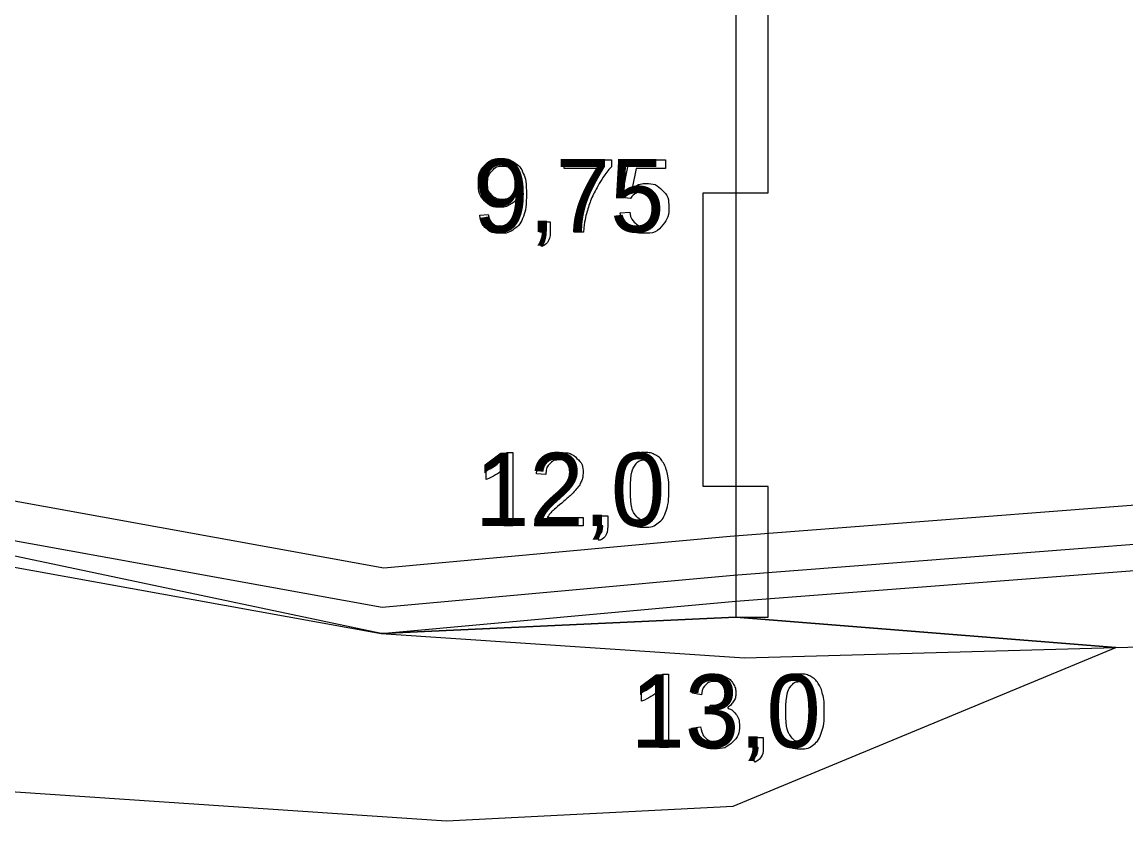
# Model space of a CAD drawing. Extents: x 700746 to 706058, y 6570320 to 6580460.
# Drawn here: x 704197.1 to 704281.7, y 6575757.7 to 6575818.9 of the extents above; entities that cross this region are included whole.
import ezdxf

# ---------------------------------------------------------------- set-up
doc = ezdxf.new("R2010")
doc.units = 0
for name, color, linetype in [('Default', 7, 'Continuous'), ('GEOLPUNKT', 7, 'Continuous'), ('illumineerimisjooned', 7, 'Continuous'), ('PIIR', 7, 'Continuous'), ('Plokid', 7, 'Continuous'), ('Täide', 7, 'Continuous')]:
    doc.layers.add(name, color=color, linetype=linetype)

msp = doc.modelspace()

# ---------------------------------------------------------------- linework, layer by layer
at = {"layer": 'Default'}
msp.add_lwpolyline([(704079.759, 6575803.955), (704101.634, 6575798.065), (704137.859, 6575789.708), (704176.342, 6575780.829), (704224.62, 6575772.088), (704251.777, 6575773.341), (704280.891, 6575771.027)], dxfattribs=at)
at = {"layer": 'GEOLPUNKT'}
for points in [[(704251.777, 6575903.341), (704251.777, 6575773.341)], [(704238.641, 6575807.695), (704238.641, 6575808.356), (704242.264, 6575808.356), (704242.264, 6575807.821)], [(704241.381, 6575807.695), (704238.641, 6575807.695)], [(704243.711, 6575805.394), (704243.067, 6575805.479), (704243.609, 6575808.356), (704246.392, 6575808.356), (704246.392, 6575807.699), (704244.158, 6575807.699), (704243.857, 6575806.196)], [(704242.943, 6575804.297), (704243.664, 6575804.357)], [(704232.174, 6575804.126), (704232.836, 6575804.186)], [(704236.792, 6575802.829), (704236.792, 6575803.61), (704237.573, 6575803.61), (704237.573, 6575802.829)], [(704237.181, 6575802.829), (704236.792, 6575802.829)], [(704240.13, 6575802.829), (704239.422, 6575802.829)], [(704236.938, 6575801.719), (704236.745, 6575802.013)], [(704234.279, 6575785.95), (704234.722, 6575785.95), (704234.722, 6575780.329)], [(704232.661, 6575783.88), (704232.661, 6575784.545)], [(704234.722, 6575780.329), (704234.035, 6575780.329), (704234.035, 6575784.709)], [(704237.232, 6575784.26), (704236.523, 6575784.332)], [(704240.096, 6575780.99), (704240.096, 6575780.329), (704236.395, 6575780.329)], [(704237.351, 6575780.99), (704240.096, 6575780.99)], [(704241.206, 6575780.329), (704241.206, 6575781.11), (704241.987, 6575781.11), (704241.987, 6575780.329)], [(704241.594, 6575780.329), (704241.206, 6575780.329)], [(704241.351, 6575779.219), (704241.159, 6575779.513)], [(704246.187, 6575768.985), (704246.63, 6575768.985), (704246.63, 6575763.364)], [(704244.568, 6575766.915), (704244.568, 6575767.58)], [(704246.63, 6575763.364), (704245.942, 6575763.364), (704245.942, 6575767.744)], [(704249.152, 6575767.41), (704248.465, 6575767.534)], [(704249.752, 6575766.018), (704249.828, 6575766.62)], [(704248.397, 6575764.849), (704249.084, 6575764.939)], [(704253.113, 6575763.364), (704253.113, 6575764.145), (704253.894, 6575764.145), (704253.894, 6575763.364)], [(704253.502, 6575763.364), (704253.113, 6575763.364)], [(704253.258, 6575762.254), (704253.066, 6575762.548)]]:
    msp.add_lwpolyline(points, dxfattribs=at)
for points in [[(704254.277, 6575831.841), (704251.777, 6575831.841), (704251.777, 6575805.841), (704254.277, 6575805.841)], [(704249.277, 6575805.841), (704251.777, 6575805.841), (704251.777, 6575783.341), (704249.277, 6575783.341)], [(704254.277, 6575783.341), (704251.777, 6575783.341), (704251.777, 6575773.341), (704254.277, 6575773.341)]]:
    msp.add_lwpolyline(points, close=True, dxfattribs=at)
for points in [[(704232.836, 6575804.186), (704232.92, 6575803.719), (704233.156, 6575803.509), (704233.393, 6575803.298), (704233.763, 6575803.298), (704234.079, 6575803.298), (704234.319, 6575803.444), (704234.558, 6575803.589), (704234.71, 6575803.832), (704234.862, 6575804.074), (704234.965, 6575804.487), (704235.068, 6575804.9), (704235.068, 6575805.328), (704235.068, 6575805.374), (704235.064, 6575805.465), (704234.858, 6575805.137), (704234.501, 6575804.932), (704234.144, 6575804.728), (704233.728, 6575804.728), (704233.033, 6575804.728), (704232.553, 6575805.232), (704232.072, 6575805.736), (704232.072, 6575806.56), (704232.072, 6575807.412), (704232.574, 6575807.931), (704233.075, 6575808.45), (704233.831, 6575808.45), (704234.377, 6575808.45), (704234.829, 6575808.156), (704235.281, 6575807.862), (704235.516, 6575807.318), (704235.751, 6575806.774), (704235.751, 6575805.743), (704235.751, 6575804.67), (704235.518, 6575804.035), (704235.285, 6575803.399), (704234.825, 6575803.067), (704234.365, 6575802.735), (704233.747, 6575802.735), (704233.09, 6575802.735), (704232.674, 6575803.1), (704232.258, 6575803.465), (704232.174, 6575804.126)], [(704234.987, 6575806.595), (704234.987, 6575807.187), (704234.674, 6575807.535), (704234.36, 6575807.882), (704233.916, 6575807.882), (704233.456, 6575807.882), (704233.118, 6575807.508), (704232.78, 6575807.134), (704232.78, 6575806.538), (704232.78, 6575806.003), (704233.101, 6575805.668), (704233.422, 6575805.334), (704233.897, 6575805.334), (704234.373, 6575805.334), (704234.68, 6575805.668), (704234.987, 6575806.003), (704234.987, 6575806.595)], [(704239.422, 6575802.829), (704239.433, 6575803.489), (704239.681, 6575804.425), (704239.93, 6575805.361), (704240.394, 6575806.23), (704240.858, 6575807.099), (704241.381, 6575807.695)], [(704242.264, 6575807.821), (704241.73, 6575807.252), (704241.205, 6575806.308), (704240.68, 6575805.365), (704240.394, 6575804.368), (704240.187, 6575803.665), (704240.13, 6575802.829)], [(704243.857, 6575806.196), (704244.361, 6575806.546), (704244.915, 6575806.546), (704245.648, 6575806.546), (704246.152, 6575806.038), (704246.656, 6575805.529), (704246.656, 6575804.73), (704246.656, 6575803.97), (704246.213, 6575803.415), (704245.675, 6575802.735), (704244.742, 6575802.735), (704243.978, 6575802.735), (704243.495, 6575803.163), (704243.012, 6575803.59), (704242.943, 6575804.297)], [(704243.664, 6575804.357), (704243.745, 6575803.829), (704244.036, 6575803.564), (704244.327, 6575803.298), (704244.742, 6575803.298), (704245.242, 6575803.298), (704245.584, 6575803.673), (704245.927, 6575804.049), (704245.927, 6575804.669), (704245.927, 6575805.259), (704245.598, 6575805.6), (704245.269, 6575805.94), (704244.731, 6575805.94), (704244.397, 6575805.94), (704244.13, 6575805.788), (704243.864, 6575805.636), (704243.711, 6575805.394)], [(704236.745, 6575802.013), (704236.963, 6575802.109), (704237.066, 6575802.295), (704237.17, 6575802.48), (704237.181, 6575802.829)], [(704237.573, 6575802.829), (704237.573, 6575802.396), (704237.421, 6575802.13), (704237.269, 6575801.864), (704236.938, 6575801.719)], [(704232.661, 6575784.545), (704233.237, 6575784.816), (704233.669, 6575785.202), (704234.1, 6575785.587), (704234.279, 6575785.95)], [(704236.523, 6575784.332), (704236.596, 6575785.122), (704237.07, 6575785.536), (704237.543, 6575785.95), (704238.342, 6575785.95), (704239.148, 6575785.95), (704239.618, 6575785.503), (704240.088, 6575785.057), (704240.088, 6575784.396), (704240.088, 6575784.06), (704239.95, 6575783.736), (704239.813, 6575783.411), (704239.494, 6575783.053), (704239.176, 6575782.694), (704238.436, 6575782.067), (704237.817, 6575781.548), (704237.642, 6575781.363), (704237.466, 6575781.177), (704237.351, 6575780.99)], [(704243.007, 6575783.09), (704243.007, 6575784.083), (704243.211, 6575784.689), (704243.416, 6575785.296), (704243.818, 6575785.623), (704244.221, 6575785.95), (704244.832, 6575785.95), (704245.282, 6575785.95), (704245.623, 6575785.769), (704245.964, 6575785.587), (704246.184, 6575785.246), (704246.404, 6575784.904), (704246.53, 6575784.413), (704246.656, 6575783.923), (704246.656, 6575783.09), (704246.656, 6575782.106), (704246.454, 6575781.499), (704246.252, 6575780.893), (704245.849, 6575780.564), (704245.446, 6575780.235), (704244.832, 6575780.235), (704244.022, 6575780.235), (704243.561, 6575780.813), (704243.007, 6575781.514), (704243.007, 6575783.09)], [(704236.395, 6575780.329), (704236.388, 6575780.577), (704236.476, 6575780.807), (704236.617, 6575781.185), (704236.929, 6575781.552), (704237.241, 6575781.918), (704237.828, 6575782.399), (704238.739, 6575783.148), (704239.059, 6575783.585), (704239.379, 6575784.022), (704239.379, 6575784.413), (704239.379, 6575784.821), (704239.087, 6575785.102), (704238.796, 6575785.382), (704238.326, 6575785.382), (704237.831, 6575785.382), (704237.533, 6575785.085), (704237.236, 6575784.787), (704237.232, 6575784.26)], [(704243.716, 6575783.09), (704243.716, 6575781.709), (704244.037, 6575781.254), (704244.359, 6575780.798), (704244.832, 6575780.798), (704245.304, 6575780.798), (704245.626, 6575781.256), (704245.948, 6575781.713), (704245.948, 6575783.09), (704245.948, 6575784.473), (704245.627, 6575784.928), (704245.305, 6575785.382), (704244.824, 6575785.382), (704244.352, 6575785.382), (704244.069, 6575784.981), (704243.716, 6575784.469), (704243.716, 6575783.09)], [(704234.035, 6575784.709), (704233.787, 6575784.472), (704233.384, 6575784.235), (704232.981, 6575783.999), (704232.661, 6575783.88)], [(704241.159, 6575779.513), (704241.377, 6575779.609), (704241.48, 6575779.795), (704241.583, 6575779.98), (704241.594, 6575780.329)], [(704241.987, 6575780.329), (704241.987, 6575779.896), (704241.835, 6575779.63), (704241.682, 6575779.364), (704241.351, 6575779.219)], [(704244.568, 6575767.58), (704245.144, 6575767.851), (704245.576, 6575768.236), (704246.007, 6575768.622), (704246.187, 6575768.985)], [(704248.465, 6575767.534), (704248.591, 6575768.225), (704249.038, 6575768.605), (704249.485, 6575768.985), (704250.15, 6575768.985), (704250.609, 6575768.985), (704250.995, 6575768.789), (704251.381, 6575768.592), (704251.585, 6575768.253), (704251.79, 6575767.913), (704251.79, 6575767.532), (704251.79, 6575767.17), (704251.595, 6575766.872), (704251.4, 6575766.575), (704251.018, 6575766.399), (704251.515, 6575766.285), (704251.789, 6575765.924), (704252.063, 6575765.563), (704252.063, 6575765.022), (704252.063, 6575764.289), (704251.528, 6575763.779), (704250.994, 6575763.27), (704250.176, 6575763.27), (704249.439, 6575763.27), (704248.952, 6575763.709), (704248.465, 6575764.149), (704248.397, 6575764.849)], [(704254.914, 6575766.125), (704254.914, 6575767.118), (704255.119, 6575767.724), (704255.323, 6575768.33), (704255.725, 6575768.658), (704256.128, 6575768.985), (704256.739, 6575768.985), (704257.189, 6575768.985), (704257.53, 6575768.804), (704257.871, 6575768.622), (704258.091, 6575768.281), (704258.312, 6575767.939), (704258.438, 6575767.448), (704258.564, 6575766.958), (704258.564, 6575766.125), (704258.564, 6575765.14), (704258.361, 6575764.534), (704258.159, 6575763.928), (704257.756, 6575763.599), (704257.354, 6575763.27), (704256.739, 6575763.27), (704255.93, 6575763.27), (704255.468, 6575763.848), (704254.914, 6575764.549), (704254.914, 6575766.125)], [(704249.828, 6575766.62), (704249.897, 6575766.613), (704249.939, 6575766.613), (704250.379, 6575766.613), (704250.73, 6575766.842), (704251.081, 6575767.071), (704251.081, 6575767.548), (704251.081, 6575767.925), (704250.825, 6575768.173), (704250.569, 6575768.422), (704250.164, 6575768.422), (704249.763, 6575768.422), (704249.496, 6575768.169), (704249.228, 6575767.916), (704249.152, 6575767.41)], [(704255.623, 6575766.125), (704255.623, 6575764.744), (704255.945, 6575764.289), (704256.267, 6575763.833), (704256.739, 6575763.833), (704257.211, 6575763.833), (704257.533, 6575764.29), (704257.855, 6575764.748), (704257.855, 6575766.125), (704257.855, 6575767.508), (704257.534, 6575767.963), (704257.212, 6575768.417), (704256.731, 6575768.417), (704256.259, 6575768.417), (704255.976, 6575768.016), (704255.623, 6575767.504), (704255.623, 6575766.125)], [(704245.942, 6575767.744), (704245.694, 6575767.507), (704245.291, 6575767.27), (704244.889, 6575767.034), (704244.568, 6575766.915)], [(704249.084, 6575764.939), (704249.202, 6575764.354), (704249.486, 6575764.095), (704249.769, 6575763.837), (704250.18, 6575763.837), (704250.667, 6575763.837), (704251, 6575764.174), (704251.333, 6575764.51), (704251.333, 6575765.006), (704251.333, 6575765.48), (704251.024, 6575765.787), (704250.714, 6575766.095), (704250.237, 6575766.095), (704250.042, 6575766.095), (704249.752, 6575766.018)], [(704253.066, 6575762.548), (704253.284, 6575762.644), (704253.387, 6575762.83), (704253.49, 6575763.015), (704253.502, 6575763.364)], [(704253.894, 6575763.364), (704253.894, 6575762.931), (704253.742, 6575762.665), (704253.589, 6575762.399), (704253.258, 6575762.254)]]:
    msp.add_open_spline(points, degree=3, dxfattribs=at)
at = {"layer": 'illumineerimisjooned'}
msp.add_lwpolyline([(704167.844, 6575784.845), (704176.745, 6575782.789), (704224.709, 6575774.105), (704251.609, 6575776.568), (704309.689, 6575781.043), (704359.375, 6575785.383), (704374.745, 6575783.138)], dxfattribs=at)
at = {"layer": 'PIIR'}
msp.add_lwpolyline([(704079.759, 6575803.956), (704101.698, 6575798.071), (704176.342, 6575780.829), (704224.62, 6575772.088), (704251.777, 6575774.575), (704309.853, 6575779.05), (704359.316, 6575783.371), (704359.316, 6575783.371), (704376.745, 6575780.825)], dxfattribs=at)
at = {"layer": 'Plokid'}
msp.add_lwpolyline([(704170.244, 6575787.369), (704177.35, 6575785.728), (704224.842, 6575777.13), (704251.357, 6575779.558), (704309.443, 6575784.033), (704359.462, 6575788.402), (704372.345, 6575786.521)], dxfattribs=at)
at = {"layer": 'Täide'}
msp.add_line((704224.62, 6575772.088), (704101.634, 6575798.065), dxfattribs=at)
for points in [[(704174.084, 6575781.351), (704174.084, 6575781.351), (704174.084, 6575781.351), (704174.084, 6575781.351), (704174.084, 6575781.351), (704176.342, 6575780.829), (704224.62, 6575772.088), (704252.452, 6575770.227), (704252.452, 6575770.227), (704309.33, 6575771.827), (704360.975, 6575777.383), (704361.099, 6575777.36), (704361.099, 6575777.36), (704400.005, 6575774.725), (704400.005, 6575774.725)], [(704174.084, 6575781.351), (704176.342, 6575780.829), (704224.62, 6575772.088), (704251.777, 6575773.341), (704280.891, 6575771.027), (704309.33, 6575771.827), (704360.975, 6575777.383), (704361.099, 6575777.36), (704400.127, 6575774.684)], [(704079.759, 6575773.428), (704101.698, 6575773.071), (704152.606, 6575762.932), (704229.635, 6575757.748), (704251.586, 6575758.879), (704280.891, 6575771.027), (704251.777, 6575773.341), (704224.62, 6575772.088)]]:
    msp.add_lwpolyline(points, dxfattribs=at)

# ---------------------------------------------------------------- texts
at = {"layer": 'GEOLPUNKT'}
for s, p in [('9,75', (704231.747, 6575802.829)), ('12,0', (704231.811, 6575780.329)), ('13,0', (704243.719, 6575763.364))]:
    msp.add_text(s, height=5.6, dxfattribs=at).set_placement(p)

doc.saveas('drawing.dxf')
